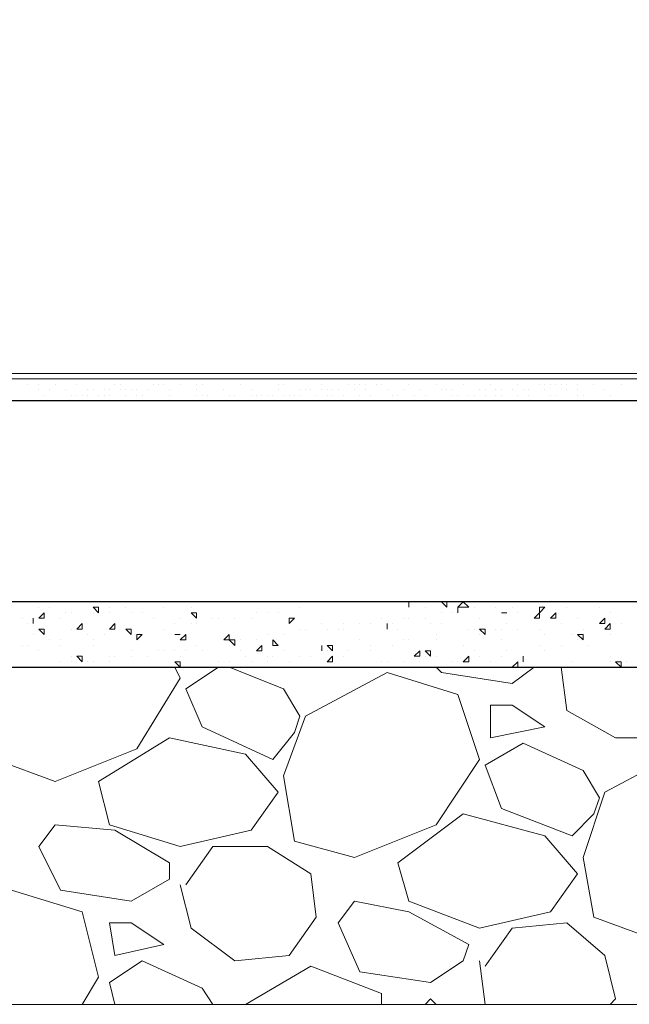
# Model space of a CAD drawing. Header units: metres. Extents: x 5.7 to 89.8, y 4 to 63.5.
# Tile 311 of 475: x 57.6 to 58.7, y 27.6 to 29.3. Entities that reach past the tile are written whole.
import ezdxf

# ---------------------------------------------------------------- set-up
doc = ezdxf.new("R2010")
doc.units = ezdxf.units.M
doc.header["$MEASUREMENT"] = 0
for name, color, linetype in [('PDF17_hatch-borshi', 7, 'Continuous'), ('PDF17_kaff', 7, 'Continuous'), ('PDF17_wall', 7, 'Continuous')]:
    doc.layers.add(name, color=color, linetype=linetype)

msp = doc.modelspace()

# ---------------------------------------------------------------- linework, layer by layer
at = {"layer": 'PDF17_hatch-borshi', "lineweight": 18}
for points in [[(57.617, 28.6881), (57.617, 28.6881)], [(57.6748, 28.6881), (57.6748, 28.6881)], [(57.723, 28.6881), (57.723, 28.6881)], [(57.7615, 28.6881), (57.7615, 28.6881)], [(57.7808, 28.6881), (57.7808, 28.6881)], [(57.8097, 28.6881), (57.8097, 28.6881)], [(57.8386, 28.6881), (57.8386, 28.6881)], [(57.8578, 28.6881), (57.8578, 28.6881)], [(57.8964, 28.6881), (57.8964, 28.6881)], [(57.906, 28.6881), (57.906, 28.6881)], [(57.906, 28.6881), (57.906, 28.6881)], [(57.9156, 28.6881), (57.9156, 28.6881)], [(57.9541, 28.6881), (57.9541, 28.6881)], [(57.9541, 28.6881), (57.9541, 28.6881)], [(57.9927, 28.6881), (57.9927, 28.6881)], [(58.0023, 28.6881), (58.0023, 28.6881)], [(58.0408, 28.6881), (58.0408, 28.6881)], [(58.0601, 28.6881), (58.0601, 28.6881)], [(58.1179, 28.6881), (58.1179, 28.6881)], [(58.1757, 28.6881), (58.1757, 28.6881)], [(58.2238, 28.6881), (58.2238, 28.6881)], [(58.2527, 28.6881), (58.2527, 28.6881)], [(58.272, 28.6881), (58.272, 28.6881)], [(58.272, 28.6881), (58.272, 28.6881)], [(58.2816, 28.6881), (58.2816, 28.6881)], [(58.3394, 28.6881), (58.3394, 28.6881)], [(58.3394, 28.6881), (58.3394, 28.6881)], [(58.3972, 28.6881), (58.3972, 28.6881)], [(58.4164, 28.6881), (58.4164, 28.6881)], [(58.4453, 28.6881), (58.4453, 28.6881)], [(58.4839, 28.6881), (58.4839, 28.6881)], [(58.5031, 28.6881), (58.5031, 28.6881)], [(58.5609, 28.6881), (58.5609, 28.6881)], [(58.5609, 28.6881), (58.5609, 28.6881)], [(58.6091, 28.6881), (58.6091, 28.6881)], [(58.6187, 28.6881), (58.6187, 28.6881)], [(58.6187, 28.6881), (58.6187, 28.6881)], [(58.6283, 28.6881), (58.6283, 28.6881)], [(58.6668, 28.6881), (58.6668, 28.6881)], [(57.6267, 28.6785), (57.6267, 28.6785)], [(57.6459, 28.6785), (57.6459, 28.6785)], [(57.6459, 28.6689), (57.6459, 28.6689)], [(57.6652, 28.6689), (57.6652, 28.6689)], [(57.6748, 28.6785), (57.6748, 28.6785)], [(57.6941, 28.6689), (57.6941, 28.6689)], [(57.7134, 28.6785), (57.7134, 28.6785)], [(57.7134, 28.6785), (57.7134, 28.6785)], [(57.7326, 28.6689), (57.7326, 28.6689)], [(57.7423, 28.6689), (57.7423, 28.6689)], [(57.7615, 28.6689), (57.7615, 28.6689)], [(57.7711, 28.6689), (57.7711, 28.6689)], [(57.7808, 28.6785), (57.7808, 28.6785)], [(57.7904, 28.6785), (57.7904, 28.6785)], [(57.7904, 28.6689), (57.7904, 28.6689)], [(57.8, 28.6689), (57.8, 28.6689)], [(57.8097, 28.6689), (57.8097, 28.6689)], [(57.8193, 28.6689), (57.8193, 28.6689)], [(57.8386, 28.6689), (57.8386, 28.6689)], [(57.8482, 28.6785), (57.8482, 28.6785)], [(57.8578, 28.6785), (57.8578, 28.6785)], [(57.8578, 28.6785), (57.8578, 28.6785)], [(57.8675, 28.6785), (57.8675, 28.6785)], [(57.8771, 28.6689), (57.8771, 28.6689)], [(57.8964, 28.6785), (57.8964, 28.6785)], [(57.9252, 28.6785), (57.9252, 28.6785)], [(57.9252, 28.6689), (57.9252, 28.6689)], [(57.9349, 28.6785), (57.9349, 28.6785)], [(57.9734, 28.6689), (57.9734, 28.6689)], [(58.0023, 28.6785), (58.0023, 28.6785)], [(58.0216, 28.6689), (58.0216, 28.6689)], [(58.0697, 28.6785), (58.0697, 28.6785)], [(58.0697, 28.6689), (58.0697, 28.6689)], [(58.0793, 28.6785), (58.0793, 28.6785)], [(58.1082, 28.6689), (58.1082, 28.6689)], [(58.1179, 28.6689), (58.1179, 28.6689)], [(58.1275, 28.6689), (58.1275, 28.6689)], [(58.1468, 28.6785), (58.1468, 28.6785)], [(58.1468, 28.6689), (58.1468, 28.6689)], [(58.1564, 28.6689), (58.1564, 28.6689)], [(58.1564, 28.6689), (58.1564, 28.6689)], [(58.166, 28.6689), (58.166, 28.6689)], [(58.1757, 28.6689), (58.1757, 28.6689)], [(58.1949, 28.6785), (58.1949, 28.6785)], [(58.2046, 28.6785), (58.2046, 28.6785)], [(58.2046, 28.6689), (58.2046, 28.6689)], [(58.2046, 28.6689), (58.2046, 28.6689)], [(58.2142, 28.6785), (58.2142, 28.6785)], [(58.2238, 28.6785), (58.2238, 28.6785)], [(58.2238, 28.6689), (58.2238, 28.6689)], [(58.2431, 28.6785), (58.2431, 28.6785)], [(58.2527, 28.6785), (58.2527, 28.6785)], [(58.2623, 28.6689), (58.2623, 28.6689)], [(58.2912, 28.6689), (58.2912, 28.6689)], [(58.3009, 28.6785), (58.3009, 28.6785)], [(58.3201, 28.6689), (58.3201, 28.6689)], [(58.349, 28.6785), (58.349, 28.6785)], [(58.3587, 28.6689), (58.3587, 28.6689)], [(58.3683, 28.6689), (58.3683, 28.6689)], [(58.3779, 28.6689), (58.3779, 28.6689)], [(58.3972, 28.6785), (58.3972, 28.6785)], [(58.4261, 28.6689), (58.4261, 28.6689)], [(58.4357, 28.6689), (58.4357, 28.6689)], [(58.4453, 28.6785), (58.4453, 28.6785)], [(58.455, 28.6689), (58.455, 28.6689)], [(58.4646, 28.6689), (58.4646, 28.6689)], [(58.4839, 28.6689), (58.4839, 28.6689)], [(58.4839, 28.6689), (58.4839, 28.6689)], [(58.4935, 28.6785), (58.4935, 28.6785)], [(58.5031, 28.6689), (58.5031, 28.6689)], [(58.5031, 28.6689), (58.5031, 28.6689)], [(58.5128, 28.6689), (58.5128, 28.6689)], [(58.532, 28.6785), (58.532, 28.6785)], [(58.5416, 28.6785), (58.5416, 28.6785)], [(58.5416, 28.6689), (58.5416, 28.6689)], [(58.5513, 28.6785), (58.5513, 28.6785)], [(58.5609, 28.6785), (58.5609, 28.6785)], [(58.5609, 28.6785), (58.5609, 28.6785)], [(58.5705, 28.6785), (58.5705, 28.6785)], [(58.5802, 28.6785), (58.5802, 28.6785)], [(58.5802, 28.6689), (58.5802, 28.6689)], [(58.5994, 28.6785), (58.5994, 28.6785)], [(58.5994, 28.6689), (58.5994, 28.6689)], [(58.6283, 28.6785), (58.6283, 28.6785)], [(58.6476, 28.6689), (58.6476, 28.6689)], [(58.6476, 28.6689), (58.6476, 28.6689)], [(58.6765, 28.6785), (58.6765, 28.6785)], [(57.6556, 28.6592), (57.6556, 28.6592)], [(57.6748, 28.6496), (57.6748, 28.6496)], [(57.7037, 28.6592), (57.7037, 28.6592)], [(57.7037, 28.6592), (57.7037, 28.6592)], [(57.7134, 28.6592), (57.7134, 28.6592)], [(57.7134, 28.6592), (57.7134, 28.6592)], [(57.723, 28.6592), (57.723, 28.6592)], [(57.7326, 28.6592), (57.7326, 28.6592)], [(57.7519, 28.6592), (57.7519, 28.6592)], [(57.7615, 28.6592), (57.7615, 28.6592)], [(57.7711, 28.6592), (57.7711, 28.6592)], [(57.8, 28.6592), (57.8, 28.6592)], [(57.8193, 28.6592), (57.8193, 28.6592)], [(57.8289, 28.6592), (57.8289, 28.6592)], [(57.8771, 28.6592), (57.8771, 28.6592)], [(57.8771, 28.6592), (57.8771, 28.6592)], [(57.9252, 28.6592), (57.9252, 28.6592)], [(57.9349, 28.6592), (57.9349, 28.6592)], [(57.9445, 28.6592), (57.9445, 28.6592)], [(57.983, 28.6592), (57.983, 28.6592)], [(57.9927, 28.6592), (57.9927, 28.6592)], [(58.0216, 28.6592), (58.0216, 28.6592)], [(58.0312, 28.6592), (58.0312, 28.6592)], [(58.0408, 28.6592), (58.0408, 28.6592)], [(58.0505, 28.6592), (58.0505, 28.6592)], [(58.0505, 28.6592), (58.0505, 28.6592)], [(58.0505, 28.6496), (58.0505, 28.6496)], [(58.0601, 28.6592), (58.0601, 28.6592)], [(58.0793, 28.6592), (58.0793, 28.6592)], [(58.089, 28.6592), (58.089, 28.6592)], [(58.089, 28.6592), (58.089, 28.6592)], [(58.0986, 28.6592), (58.0986, 28.6592)], [(58.0986, 28.6592), (58.0986, 28.6592)], [(58.1082, 28.6592), (58.1082, 28.6592)], [(58.1371, 28.6592), (58.1371, 28.6592)], [(58.1564, 28.6592), (58.1564, 28.6592)], [(58.166, 28.6592), (58.166, 28.6592)], [(58.1853, 28.6592), (58.1853, 28.6592)], [(58.2142, 28.6592), (58.2142, 28.6592)], [(58.2334, 28.6592), (58.2334, 28.6592)], [(58.2334, 28.6592), (58.2334, 28.6592)], [(58.272, 28.6592), (58.272, 28.6592)], [(58.2816, 28.6592), (58.2816, 28.6592)], [(58.3105, 28.6592), (58.3105, 28.6592)], [(58.3105, 28.6496), (58.3105, 28.6496)], [(58.3298, 28.6592), (58.3298, 28.6592)], [(58.3298, 28.6592), (58.3298, 28.6592)], [(58.3779, 28.6592), (58.3779, 28.6592)], [(58.3779, 28.6592), (58.3779, 28.6592)], [(58.3779, 28.6592), (58.3779, 28.6592)], [(58.3875, 28.6592), (58.3875, 28.6592)], [(58.4068, 28.6592), (58.4068, 28.6592)], [(58.4164, 28.6592), (58.4164, 28.6592)], [(58.4164, 28.6592), (58.4164, 28.6592)], [(58.4357, 28.6592), (58.4357, 28.6592)], [(58.4357, 28.6592), (58.4357, 28.6592)], [(58.455, 28.6592), (58.455, 28.6592)], [(58.4646, 28.6592), (58.4646, 28.6592)], [(58.4935, 28.6592), (58.4935, 28.6592)], [(58.5128, 28.6592), (58.5128, 28.6592)], [(58.5513, 28.6592), (58.5513, 28.6592)], [(58.5609, 28.6592), (58.5609, 28.6592)], [(58.5994, 28.6592), (58.5994, 28.6592)], [(58.6091, 28.6592), (58.6091, 28.6592)], [(58.6572, 28.6592), (58.6572, 28.6592)], [(58.6572, 28.6592), (58.6572, 28.6592)], [(57.6267, 28.2933), (57.6267, 28.2933)], [(57.6459, 28.2836), (57.6459, 28.2836)], [(57.6652, 28.2836), (57.6652, 28.2836)], [(57.7326, 28.2933), (57.7326, 28.2933)], [(57.7711, 28.2836), (57.7711, 28.2836)], [(57.8, 28.2836), (57.8, 28.2836)], [(57.8386, 28.2933), (57.8386, 28.2933)], [(57.8675, 28.2836), (57.8675, 28.2836)], [(57.9156, 28.2836), (57.9156, 28.2836)], [(57.9252, 28.2933), (57.9252, 28.2933)], [(57.983, 28.2933), (57.983, 28.2933)], [(58.1082, 28.2836), (58.1082, 28.2836)], [(58.1082, 28.2836), (58.1082, 28.2836)], [(58.1757, 28.2933), (58.1757, 28.2933)], [(58.1853, 28.2933), (58.1853, 28.2933)], [(58.1949, 28.2933), (58.1949, 28.2933)], [(58.1949, 28.2933), (58.1949, 28.2933)], [(58.2142, 28.2933), (58.2142, 28.2933)], [(58.2142, 28.2933), (58.2142, 28.2933)], [(58.3009, 28.2836), (58.3009, 28.2836)], [(58.3298, 28.2836), (58.3298, 28.2836)], [(58.3875, 28.2933), (58.3875, 28.2933)], [(58.3972, 28.2933), (58.3972, 28.2933)], [(58.4164, 28.2836), (58.4164, 28.2836)], [(58.455, 28.2933), (58.455, 28.2933)], [(58.455, 28.2836), (58.455, 28.2836)], [(58.4742, 28.2933), (58.4742, 28.2933)], [(58.4839, 28.2836), (58.4839, 28.2836)], [(58.5128, 28.2933), (58.5128, 28.2933)], [(58.532, 28.2933), (58.532, 28.2933)], [(58.5609, 28.2933), (58.5609, 28.2933)], [(58.5802, 28.2836), (58.5802, 28.2836)], [(58.638, 28.2836), (58.638, 28.2836)], [(57.6941, 28.274), (57.6941, 28.274)], [(57.7037, 28.274), (57.7037, 28.274)], [(57.7423, 28.274), (57.7423, 28.274)], [(57.7711, 28.274), (57.7711, 28.274)], [(57.8097, 28.274), (57.8097, 28.274)], [(57.8289, 28.274), (57.8289, 28.274)], [(58.0312, 28.274), (58.0312, 28.274)], [(58.0505, 28.274), (58.0505, 28.274)], [(58.0697, 28.274), (58.0697, 28.274)], [(58.3587, 28.274), (58.3587, 28.274)], [(58.3779, 28.274), (58.3779, 28.274)], [(58.3875, 28.274), (58.3875, 28.274)], [(58.4742, 28.274), (58.4742, 28.274)], [(58.4935, 28.274), (58.4935, 28.274)], [(58.6572, 28.274), (58.6572, 28.274)], [(57.617, 28.2644), (57.617, 28.2644)], [(57.6267, 28.2547), (57.6267, 28.2547)], [(57.6363, 28.2547), (57.6363, 28.2547)], [(57.6459, 28.2644), (57.6459, 28.2644)], [(57.6845, 28.2644), (57.6845, 28.2644)], [(57.7808, 28.2547), (57.7808, 28.2547)], [(57.8482, 28.2644), (57.8482, 28.2644)], [(57.8867, 28.2547), (57.8867, 28.2547)], [(57.8964, 28.2644), (57.8964, 28.2644)], [(57.9156, 28.2547), (57.9156, 28.2547)], [(57.9252, 28.2547), (57.9252, 28.2547)], [(57.9541, 28.2644), (57.9541, 28.2644)], [(57.9638, 28.2644), (57.9638, 28.2644)], [(57.9927, 28.2644), (57.9927, 28.2644)], [(58.0216, 28.2644), (58.0216, 28.2644)], [(58.089, 28.2644), (58.089, 28.2644)], [(58.1468, 28.2547), (58.1468, 28.2547)], [(58.1853, 28.2547), (58.1853, 28.2547)], [(58.2142, 28.2547), (58.2142, 28.2547)], [(58.2334, 28.2547), (58.2334, 28.2547)], [(58.2334, 28.2547), (58.2334, 28.2547)], [(58.2527, 28.2644), (58.2527, 28.2644)], [(58.2623, 28.2547), (58.2623, 28.2547)], [(58.272, 28.2547), (58.272, 28.2547)], [(58.2912, 28.2644), (58.2912, 28.2644)], [(58.3009, 28.2644), (58.3009, 28.2644)], [(58.3298, 28.2644), (58.3298, 28.2644)], [(58.3394, 28.2547), (58.3394, 28.2547)], [(58.3587, 28.2547), (58.3587, 28.2547)], [(58.4261, 28.2644), (58.4261, 28.2644)], [(58.4742, 28.2547), (58.4742, 28.2547)], [(58.532, 28.2644), (58.532, 28.2644)], [(58.5705, 28.2547), (58.5705, 28.2547)], [(58.5994, 28.2644), (58.5994, 28.2644)], [(58.5994, 28.2644), (58.5994, 28.2644)], [(58.6476, 28.2644), (58.6476, 28.2644)], [(58.6765, 28.2547), (58.6765, 28.2547)], [(57.6363, 28.2355), (57.6363, 28.2355)], [(57.7037, 28.2451), (57.7037, 28.2451)], [(57.7326, 28.2355), (57.7326, 28.2355)], [(57.7615, 28.2355), (57.7615, 28.2355)], [(57.8097, 28.2451), (57.8097, 28.2451)], [(57.8097, 28.2355), (57.8097, 28.2355)], [(57.8675, 28.2451), (57.8675, 28.2451)], [(57.8964, 28.2355), (57.8964, 28.2355)], [(58.0505, 28.2355), (58.0505, 28.2355)], [(58.0505, 28.2355), (58.0505, 28.2355)], [(58.0793, 28.2355), (58.0793, 28.2355)], [(58.1082, 28.2451), (58.1082, 28.2451)], [(58.1179, 28.2451), (58.1179, 28.2451)], [(58.1564, 28.2451), (58.1564, 28.2451)], [(58.1757, 28.2451), (58.1757, 28.2451)], [(58.1853, 28.2451), (58.1853, 28.2451)], [(58.2816, 28.2451), (58.2816, 28.2451)], [(58.349, 28.2355), (58.349, 28.2355)], [(58.4068, 28.2451), (58.4068, 28.2451)], [(58.4164, 28.2451), (58.4164, 28.2451)], [(58.4261, 28.2355), (58.4261, 28.2355)], [(58.455, 28.2451), (58.455, 28.2451)], [(58.4646, 28.2451), (58.4646, 28.2451)], [(58.4935, 28.2451), (58.4935, 28.2451)], [(58.532, 28.2451), (58.532, 28.2451)], [(58.5416, 28.2355), (58.5416, 28.2355)], [(58.5898, 28.2355), (58.5898, 28.2355)], [(58.6091, 28.2451), (58.6091, 28.2451)], [(58.6572, 28.2355), (58.6572, 28.2355)], [(58.6572, 28.2355), (58.6572, 28.2355)], [(57.617, 28.2162), (57.617, 28.2162)], [(57.617, 28.2162), (57.617, 28.2162)], [(57.6267, 28.2162), (57.6267, 28.2162)], [(57.6652, 28.2258), (57.6652, 28.2258)], [(57.6845, 28.2258), (57.6845, 28.2258)], [(57.6845, 28.2162), (57.6845, 28.2162)], [(57.7423, 28.2258), (57.7423, 28.2258)], [(57.7423, 28.2162), (57.7423, 28.2162)], [(57.9252, 28.2162), (57.9252, 28.2162)], [(57.9252, 28.2162), (57.9252, 28.2162)], [(57.983, 28.2162), (57.983, 28.2162)], [(57.9927, 28.2258), (57.9927, 28.2258)], [(58.0023, 28.2258), (58.0023, 28.2258)], [(58.0312, 28.2258), (58.0312, 28.2258)], [(58.1468, 28.2162), (58.1468, 28.2162)], [(58.2142, 28.2258), (58.2142, 28.2258)], [(58.2334, 28.2162), (58.2334, 28.2162)], [(58.272, 28.2162), (58.272, 28.2162)], [(58.2912, 28.2258), (58.2912, 28.2258)], [(58.3009, 28.2258), (58.3009, 28.2258)], [(58.349, 28.2258), (58.349, 28.2258)], [(58.3972, 28.2162), (58.3972, 28.2162)], [(58.4646, 28.2258), (58.4646, 28.2258)], [(58.532, 28.2162), (58.532, 28.2162)], [(58.5705, 28.2162), (58.5705, 28.2162)], [(58.5994, 28.2258), (58.5994, 28.2258)], [(58.6187, 28.2162), (58.6187, 28.2162)], [(57.6459, 28.2066), (57.6459, 28.2066)], [(57.7037, 28.1969), (57.7037, 28.1969)], [(57.7711, 28.1969), (57.7711, 28.1969)], [(57.7808, 28.1969), (57.7808, 28.1969)], [(57.8097, 28.2066), (57.8097, 28.2066)], [(57.8097, 28.1969), (57.8097, 28.1969)], [(57.8386, 28.1969), (57.8386, 28.1969)], [(57.8386, 28.1969), (57.8386, 28.1969)], [(57.8578, 28.2066), (57.8578, 28.2066)], [(57.8675, 28.2066), (57.8675, 28.2066)], [(57.8675, 28.2066), (57.8675, 28.2066)], [(57.8867, 28.2066), (57.8867, 28.2066)], [(57.8964, 28.1969), (57.8964, 28.1969)], [(57.906, 28.2066), (57.906, 28.2066)], [(57.9349, 28.2066), (57.9349, 28.2066)], [(58.0023, 28.2066), (58.0023, 28.2066)], [(58.0119, 28.1969), (58.0119, 28.1969)], [(58.0505, 28.1969), (58.0505, 28.1969)], [(58.0601, 28.1969), (58.0601, 28.1969)], [(58.0793, 28.2066), (58.0793, 28.2066)], [(58.1082, 28.1969), (58.1082, 28.1969)], [(58.1275, 28.1969), (58.1275, 28.1969)], [(58.1275, 28.1969), (58.1275, 28.1969)], [(58.1468, 28.2066), (58.1468, 28.2066)], [(58.1564, 28.2066), (58.1564, 28.2066)], [(58.166, 28.2066), (58.166, 28.2066)], [(58.1853, 28.1969), (58.1853, 28.1969)], [(58.1949, 28.2066), (58.1949, 28.2066)], [(58.2334, 28.2066), (58.2334, 28.2066)], [(58.2334, 28.2066), (58.2334, 28.2066)], [(58.2334, 28.2066), (58.2334, 28.2066)], [(58.3298, 28.1969), (58.3298, 28.1969)], [(58.349, 28.1969), (58.349, 28.1969)], [(58.4164, 28.2066), (58.4164, 28.2066)], [(58.4261, 28.1969), (58.4261, 28.1969)], [(58.4646, 28.1969), (58.4646, 28.1969)], [(58.4742, 28.2066), (58.4742, 28.2066)], [(58.5031, 28.1969), (58.5031, 28.1969)], [(58.5416, 28.2066), (58.5416, 28.2066)], [(58.6572, 28.1969), (58.6572, 28.1969)], [(57.6845, 28.1873), (57.6845, 28.1873)], [(57.7037, 28.1873), (57.7037, 28.1873)], [(57.7326, 28.1873), (57.7326, 28.1873)], [(57.7423, 28.1873), (57.7423, 28.1873)], [(57.7711, 28.1873), (57.7711, 28.1873)], [(57.9638, 28.1873), (57.9638, 28.1873)], [(57.983, 28.1873), (57.983, 28.1873)], [(58.0216, 28.1873), (58.0216, 28.1873)], [(58.0505, 28.1873), (58.0505, 28.1873)], [(58.089, 28.1873), (58.089, 28.1873)], [(58.2527, 28.1873), (58.2527, 28.1873)], [(58.2623, 28.1873), (58.2623, 28.1873)], [(58.2912, 28.1873), (58.2912, 28.1873)], [(58.3201, 28.1873), (58.3201, 28.1873)], [(58.3779, 28.1873), (58.3779, 28.1873)], [(58.3875, 28.1873), (58.3875, 28.1873)], [(58.4453, 28.1873), (58.4453, 28.1873)], [(58.5898, 28.1873), (58.5898, 28.1873)], [(58.6572, 28.1873), (58.6572, 28.1873)], [(58.6765, 28.1873), (58.6765, 28.1873)], [(58.6861, 28.1873), (58.6861, 28.1873)], [(57.5689, 28.1777), (57.5496, 28.1295), (57.5689, 28.014), (57.6748, 27.9754), (57.8193, 28.0332), (57.8964, 28.1584), (57.8867, 28.1777)], [(57.9638, 28.1777), (57.906, 28.1392), (57.9349, 28.0717), (58.0601, 28.014), (58.0986, 28.0621), (58.1082, 28.091), (58.0793, 28.1392), (57.983, 28.1777)], [(57.9349, 28.1777), (57.9349, 28.1777)], [(57.9734, 28.1777), (57.9734, 28.1777)], [(58.0023, 28.1777), (58.0023, 28.1777)], [(58.0697, 28.1777), (58.0697, 28.1777)], [(58.0697, 28.1777), (58.0697, 28.1777)], [(58.1468, 28.1777), (58.1468, 28.1777)], [(58.2142, 28.1777), (58.2142, 28.1777)], [(58.2334, 28.1777), (58.2334, 28.1777)], [(58.2912, 28.1777), (58.2912, 28.1777)], [(58.2912, 28.1777), (58.2912, 28.1777)], [(58.3201, 28.1777), (58.3201, 28.1777)], [(58.5224, 28.1777), (58.4839, 28.1488), (58.3587, 28.168), (58.349, 28.1777)], [(58.5031, 28.1777), (58.5031, 28.1777)], [(58.532, 28.1777), (58.532, 28.1777)], [(58.7921, 28.1777), (58.8113, 28.1199), (58.7632, 28.0525), (58.6668, 28.0525), (58.5802, 28.1006), (58.5705, 28.1777), (58.5802, 28.1777)], [(58.5705, 28.1777), (58.5705, 28.1777)], [(58.5802, 28.1777), (58.5802, 28.1777)], [(57.906, 27.7924), (57.9541, 27.8599), (58.0505, 27.8599), (58.1275, 27.8117), (58.1371, 27.7346), (58.089, 27.6672), (57.9927, 27.6576), (57.9156, 27.7154), (57.8964, 27.7924)], [(57.723, 27.5805), (57.7519, 27.6287), (57.723, 27.7443), (57.5978, 27.7828), (57.4437, 27.7058), (57.4148, 27.5998), (57.4148, 27.5805)], [(58.6572, 27.5805), (58.6668, 27.5902), (58.6476, 27.6672), (58.5802, 27.725), (58.4839, 27.7154), (58.4357, 27.648)], [(57.9541, 27.5805), (57.9349, 27.6094), (57.8289, 27.6576), (57.7711, 27.6191), (57.7808, 27.5805)], [(58.4261, 27.6576), (58.4357, 27.5805)], [(58.2527, 27.5805), (58.2527, 27.5998), (58.1275, 27.648), (58.0119, 27.5805)], [(58.349, 27.5805), (58.3394, 27.5902), (58.3298, 27.5805)]]:
    msp.add_lwpolyline(points, dxfattribs=at)
for points in [[(57.7519, 28.2836), (57.7519, 28.274), (57.7423, 28.2836)], [(58.2142, 28.2933), (58.2238, 28.2933)], [(58.3009, 28.2933), (58.3009, 28.2836)], [(58.3683, 28.2933), (58.3683, 28.2836), (58.3587, 28.2933)], [(58.4068, 28.2836), (58.3875, 28.2836), (58.3972, 28.2933)], [(58.3875, 28.2836), (58.3875, 28.274)], [(58.5416, 28.2836), (58.532, 28.274), (58.532, 28.2836)], [(57.6556, 28.2644), (57.6459, 28.2644), (57.6556, 28.274)], [(57.9252, 28.274), (57.9252, 28.2644), (57.9156, 28.274)], [(58.4742, 28.274), (58.4646, 28.274)], [(58.532, 28.2644), (58.5224, 28.2644), (58.532, 28.274)], [(58.5609, 28.274), (58.5609, 28.2644), (58.5513, 28.2644)], [(57.6363, 28.2644), (57.6363, 28.2547)], [(57.723, 28.2547), (57.723, 28.2451), (57.7134, 28.2451)], [(57.7808, 28.2451), (57.7711, 28.2451), (57.7808, 28.2547)], [(58.0986, 28.2644), (58.089, 28.2547), (58.089, 28.2644)], [(58.2623, 28.2547), (58.2623, 28.2451)], [(58.6476, 28.2644), (58.6476, 28.2547), (58.638, 28.2547)], [(58.6572, 28.2451), (58.6476, 28.2451), (58.6572, 28.2547)], [(57.6556, 28.2451), (57.6556, 28.2355), (57.6459, 28.2451)], [(57.8097, 28.2451), (57.8097, 28.2355), (57.8, 28.2451)], [(57.8289, 28.2355), (57.8193, 28.2258), (57.8193, 28.2355)], [(57.8964, 28.2355), (57.8867, 28.2355)], [(57.906, 28.2258), (57.8964, 28.2258), (57.906, 28.2355)], [(57.983, 28.2355), (57.983, 28.2258), (57.9734, 28.2258)], [(58.4357, 28.2451), (58.4357, 28.2355), (58.4261, 28.2451)], [(58.6091, 28.2355), (58.6091, 28.2258), (58.5994, 28.2355)], [(57.9927, 28.2258), (57.9927, 28.2162), (57.983, 28.2258)], [(58.0408, 28.2066), (58.0312, 28.2066), (58.0408, 28.2162)], [(58.0601, 28.2258), (58.0697, 28.2162), (58.0601, 28.2162)], [(58.1468, 28.2162), (58.1468, 28.2066)], [(58.166, 28.2162), (58.166, 28.2066), (58.1564, 28.2162)], [(57.723, 28.1969), (57.723, 28.1873), (57.7134, 28.1969)], [(58.166, 28.1873), (58.1564, 28.1873), (58.166, 28.1969)], [(58.3201, 28.2066), (58.3201, 28.1969), (58.3105, 28.1969)], [(58.3394, 28.2066), (58.3394, 28.1969), (58.3298, 28.2066)], [(58.4068, 28.1969), (58.4068, 28.1873), (58.3972, 28.1873)], [(58.5031, 28.1969), (58.5031, 28.1873)], [(57.8964, 28.1873), (57.8964, 28.1777), (57.8867, 28.1873)], [(58.4935, 28.1873), (58.4935, 28.1777), (58.4839, 28.1777)], [(58.6765, 28.1873), (58.6765, 28.1777), (58.6668, 28.1873)], [(58.1179, 28.091), (58.0793, 27.9851), (58.0986, 27.8695), (58.2046, 27.8406), (58.349, 27.8984), (58.4261, 28.014), (58.3875, 28.1295), (58.2623, 28.168)], [(58.4839, 28.1103), (58.4453, 28.1103), (58.4453, 28.0525), (58.5416, 28.0717)], [(57.7711, 27.8984), (57.7519, 27.9754), (57.8771, 28.0525), (58.0119, 28.0236), (58.0697, 27.9562), (58.0216, 27.8887), (57.8964, 27.8599)], [(58.638, 27.9465), (58.6091, 27.9947), (58.5031, 28.0428), (58.4357, 28.0043), (58.4646, 27.9273), (58.5898, 27.8791), (58.6283, 27.9176)], [(58.6476, 27.9562), (58.6091, 27.8406), (58.6283, 27.7346), (58.7343, 27.6961), (58.8691, 27.7539), (58.9558, 27.8791), (58.9173, 27.9851), (58.7921, 28.0332)], [(58.3009, 27.7635), (58.2816, 27.831), (58.3972, 27.9176), (58.5416, 27.8791), (58.5994, 27.8117), (58.5513, 27.7443), (58.4261, 27.7154)], [(57.6748, 27.8984), (57.7808, 27.8887), (57.8771, 27.831), (57.8771, 27.8021), (57.8097, 27.7635), (57.6845, 27.7828), (57.6459, 27.8599)], [(58.2046, 27.7635), (58.3009, 27.7443), (58.4068, 27.6865), (58.3972, 27.6576), (58.3394, 27.6191), (58.2142, 27.6383), (58.1757, 27.725)], [(57.8097, 27.725), (57.7711, 27.725), (57.7808, 27.6672), (57.8675, 27.6865)]]:
    msp.add_lwpolyline(points, close=True, dxfattribs=at)
at = {"layer": 'PDF17_kaff', "lineweight": 20}
for points in [[(63.6751, 28.6978), (48.1881, 28.6978)], [(63.6751, 28.6881), (48.1881, 28.6881)], [(64.7634, 28.1777), (64.7634, 27.5805), (47.1094, 27.5805), (47.1094, 28.1777)]]:
    msp.add_lwpolyline(points, dxfattribs=at)
at = {"layer": 'PDF17_kaff', "lineweight": 30}
msp.add_lwpolyline([(47.1094, 28.2933), (47.1094, 28.1777), (64.7634, 28.1777), (64.7634, 28.2933), (64.5226, 28.2933), (47.1094, 28.2933), (47.3406, 28.2933)], dxfattribs=at)
at = {"layer": 'PDF17_wall', "lineweight": 25}
msp.add_lwpolyline([(47.3406, 28.2933), (47.3406, 28.6496), (47.7065, 28.6496), (47.7065, 30.9322), (48.0629, 30.9322), (48.0629, 28.6496), (63.8099, 28.6496), (63.8099, 30.9322), (64.1663, 30.9322), (64.1663, 28.6496), (64.5226, 28.6496), (64.5226, 28.2933)], dxfattribs=at)

doc.saveas('drawing.dxf')
